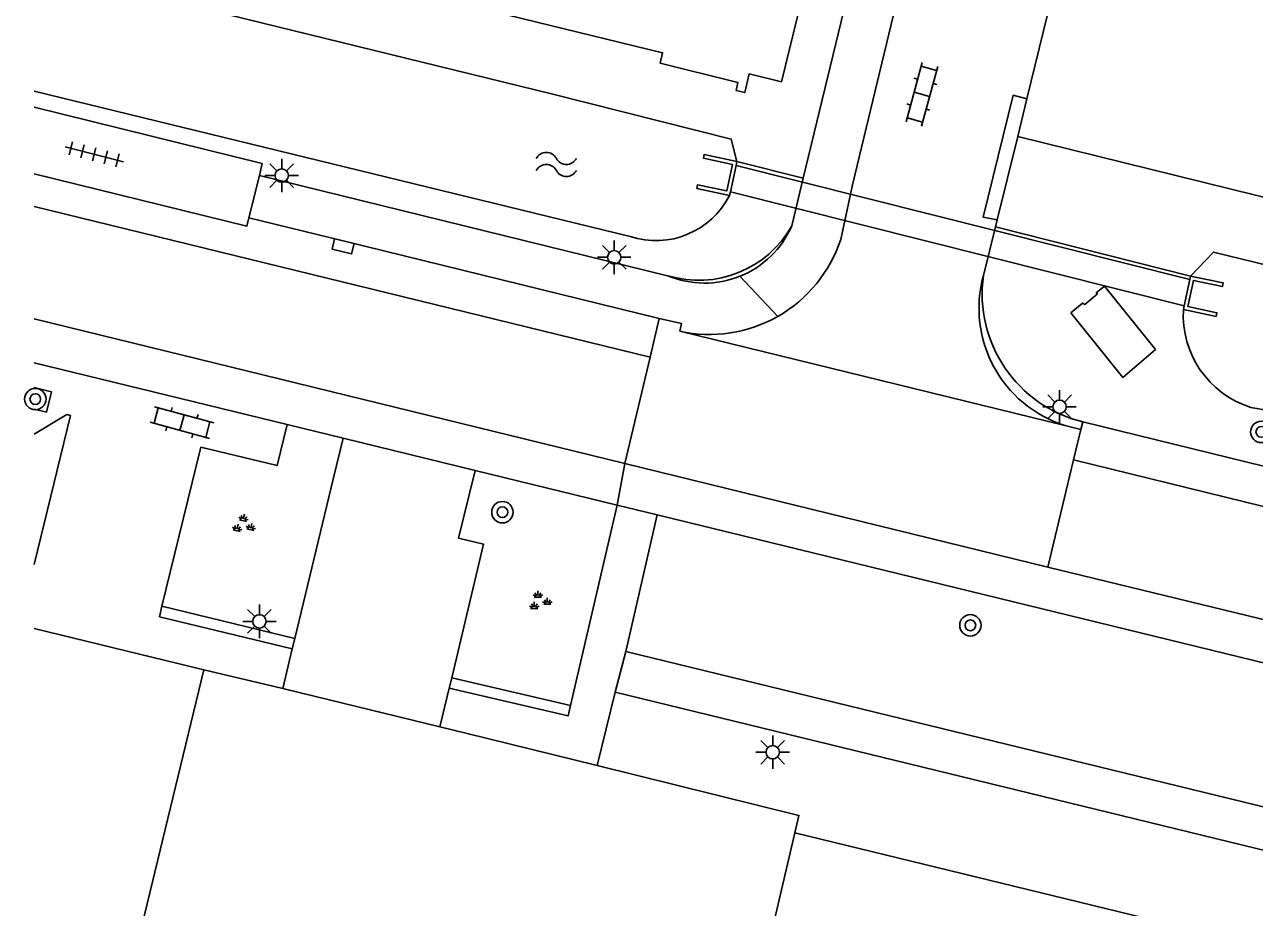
# Model space of a CAD drawing. Extents: x 128999 to 131010, y 395498 to 399007.
# Drawn here: x 128999.64 to 129045.56, y 397693.81 to 397726.78 of the extents above; entities that cross this region are included whole.
import ezdxf

# ---------------------------------------------------------------- set-up
doc = ezdxf.new("R2010")
doc.units = 0
for name, color, linetype in [('gg-afsc-hekwerk', 7, 'Continuous'), ('gg-bbg-hoofdgebouw', 7, 'Continuous'), ('gg-knt-verharding', 7, 'Continuous'), ('gg-knt-verharding nz', 7, 'Continuous'), ('gg-kntw-bovenkant insteek waterloop', 7, 'Continuous'), ('gg-kwrk-duiker nz buis', 7, 'Continuous'), ('gg-kwrk-uitstroombak niveau min 01', 7, 'Continuous'), ('gt-grn-groengrens', 7, 'Continuous'), ('gt-grn-weggrens', 7, 'Continuous'), ('gt-symb-boom', 7, 'Continuous'), ('gt-symb-groenvak', 7, 'Continuous'), ('gt-symb-klinker verharding', 7, 'Continuous'), ('gt-symb-kolk', 7, 'Continuous'), ('gt-symb-lichtmast', 7, 'Continuous'), ('gt-symb-tegel verharding', 7, 'Continuous'), ('gt-symb-watersymbool', 7, 'Continuous')]:
    doc.layers.add(name, color=color, linetype=linetype)

# ---------------------------------------------------------------- blocks, each defined once
blk = doc.blocks.new('gt0-KL1')
at = {"layer": 'gt-symb-klinker verharding'}
for p, q in [((-1.15, 0.3), (1.15, 0.3)), ((-1, -0.3), (-1, 0.3)), ((-0.5, 0.3), (-0.5, 0.45)), ((0, -0.3), (0, 0.3)), ((0.5, 0.3), (0.5, 0.45)), ((1, -0.3), (1, 0.3)), ((-1.15, -0.3), (1.15, -0.3)), ((-0.5, -0.45), (-0.5, -0.3)), ((0.5, -0.45), (0.5, -0.3))]:
    blk.add_line(p, q, dxfattribs=at)
blk = doc.blocks.new('gt0-BOOM')
at = {"layer": 'gt-symb-boom'}
for radius in [0.4, 0.2]:
    blk.add_circle((0, 0), radius, dxfattribs=at)
blk = doc.blocks.new('gt0-LMAST')
at = {"layer": 'gt-symb-lichtmast'}
for p, q in [((-0.005, 0.246), (-0.005, 0.621)), ((-0.182, 0.173), (-0.447, 0.438)), ((0.172, 0.173), (0.437, 0.438)), ((-0.255, -0.004), (-0.63, -0.004)), ((-0.182, -0.181), (-0.447, -0.446)), ((-0.005, -0.254), (-0.005, -0.629)), ((0.437, -0.446), (0.172, -0.181)), ((0.245, -0.004), (0.62, -0.004))]:
    blk.add_line(p, q, dxfattribs=at)
blk.add_circle((-0.005, -0.004), 0.25, dxfattribs=at)
blk = doc.blocks.new('gt0-GRVAK')
at = {"layer": 'gt-symb-groenvak'}
for p, q in [((-0.11, 0.189), (-0.228, 0.24)), ((-0.182, 0.153), (0.088, 0.153)), ((-0.091, 0.211), (-0.156, 0.322)), ((-0.047, 0.214), (-0.047, 0.393)), ((-0.004, 0.211), (0.061, 0.322)), ((0.015, 0.189), (0.133, 0.24)), ((0.262, -0.052), (0.197, 0.059)), ((0.305, -0.049), (0.305, 0.13)), ((0.349, -0.052), (0.414, 0.059)), ((-0.245, -0.228), (-0.363, -0.177)), ((-0.318, -0.264), (-0.047, -0.264)), ((-0.226, -0.206), (-0.291, -0.095)), ((-0.183, -0.203), (-0.183, -0.024)), ((-0.139, -0.206), (-0.074, -0.095)), ((-0.12, -0.228), (-0.002, -0.177)), ((0.243, -0.074), (0.125, -0.023)), ((0.17, -0.11), (0.441, -0.11)), ((0.368, -0.074), (0.486, -0.023))]:
    blk.add_line(p, q, dxfattribs=at)
blk = doc.blocks.new('gt0-WA')
at = {"layer": 'gt-symb-watersymbool'}
for centre, start, end in [((-0.323, 0.022), 28.0725, 151.9275), ((0.427, 0.422), 208.0725, 331.9275), ((-0.323, -0.428), 28.0725, 151.9275), ((0.427, -0.028), 208.0725, 331.9275)]:
    blk.add_arc(centre, 0.425, start, end, dxfattribs=at)
blk = doc.blocks.new('gt0-KOLK')
at = {"layer": 'gt-symb-kolk'}
blk.add_lwpolyline([(0, 0), (0.375, 0), (0.375, 0.4), (-0.375, 0.4), (-0.375, 0), (0, 0)], dxfattribs=at)
blk = doc.blocks.new('gt0-TEG1')
at = {"layer": 'gt-symb-tegel verharding'}
for p, q in [((-1.125, 0), (1.125, 0)), ((-0.9, -0.25), (-0.9, 0.25)), ((-0.45, -0.25), (-0.45, 0.25)), ((0, -0.25), (0, 0.25)), ((0.45, -0.25), (0.45, 0.25)), ((0.9, -0.25), (0.9, 0.25))]:
    blk.add_line(p, q, dxfattribs=at)

msp = doc.modelspace()

# ---------------------------------------------------------------- linework, layer by layer
at = {"layer": 'gg-afsc-hekwerk'}
for p, q in [((129000, 397676.563), (129006.336, 397702.682)), ((129006.336, 397702.682), (129009.288, 397701.977)), ((129009.288, 397701.977), (129009.943, 397701.821)), ((129016.114, 397700.316), (129021.026, 397699.102)), ((129028.401, 397696.595), (129025.503, 397684.165))]:
    msp.add_line(p, q, dxfattribs=at)
msp.add_lwpolyline([(129021.026, 397699.102), (129028.552, 397697.242), (129028.401, 397696.595)], dxfattribs=at)
at = {"layer": 'gg-bbg-hoofdgebouw'}
msp.add_lwpolyline([(129032.553, 397743.662), (129027.908, 397724.643), (129026.69, 397724.936), (129026.529, 397724.239), (129026.205, 397724.315), (129026.276, 397724.617), (129023.373, 397725.337), (129023.465, 397725.722), (129014.534, 397727.918)], dxfattribs=at)
at = {"layer": 'gg-knt-verharding'}
for p, q in [((129037.067, 397724), (129043.481, 397750.308)), ((129037.067, 397724), (129036.722, 397722.6)), ((129036.722, 397722.6), (129035.955, 397719.485)), ((129008.418, 397721.14), (129008.013, 397719.555)), ((129023.653, 397717.399), (129008.418, 397721.14)), ((129028.287, 397719.258), (129028.708, 397721.037)), ((129035.895, 397719.218), (129035.955, 397719.485)), ((129035.444, 397717.405), (129035.895, 397719.218)), ((129022.998, 397714.354), (129023.341, 397715.799)), ((129022.055, 397710.386), (129022.998, 397714.354)), ((129000, 397714.149), (129009.443, 397711.842)), ((129000, 397706.618), (129001.358, 397712.177)), ((129009.443, 397711.842), (129011.538, 397711.33)), ((129038.481, 397711.806), (129039.078, 397711.66)), ((129039.078, 397711.66), (129038.805, 397710.517)), ((129039.078, 397711.66), (129039.16, 397711.937)), ((129086.883, 397700.265), (129039.16, 397711.937)), ((129011.538, 397711.33), (129016.46, 397710.128)), ((129004.772, 397705.051), (129006.221, 397710.997)), ((129037.847, 397706.515), (129022.055, 397710.386)), ((129038.805, 397710.517), (129037.847, 397706.515)), ((129009.729, 397703.847), (129011.167, 397709.796)), ((129016.46, 397710.128), (129021.769, 397708.831)), ((129020.027, 397701.348), (129021.769, 397708.831)), ((129021.769, 397708.831), (129023.266, 397708.466)), ((129023.266, 397708.466), (129022.086, 397703.363)), ((129023.266, 397708.466), (129085.847, 397693.175)), ((129004.677, 397704.662), (129004.772, 397705.051)), ((129004.677, 397704.662), (129009.635, 397703.458)), ((129000, 397704.221), (129006.336, 397702.682)), ((129009.635, 397703.458), (129009.729, 397703.847)), ((129022.086, 397703.363), (129084.726, 397688.101)), ((129015.589, 397702.38), (129015.497, 397701.991)), ((129015.144, 397700.552), (129009.943, 397701.821)), ((129021.026, 397699.102), (129021.696, 397701.848)), ((129117.049, 397678.582), (129021.696, 397701.848)), ((129016.114, 397700.316), (129015.144, 397700.552))]:
    msp.add_line(p, q, dxfattribs=at)
for points in [[(129033.599, 397747.947), (129035.135, 397747.532), (129028.708, 397721.037)], [(129036.639, 397746.044), (129030.556, 397720.797), (129030.114, 397718.749)], [(129035.955, 397719.485), (129035.434, 397719.589), (129036.55, 397724.138), (129037.067, 397724)], [(129008.418, 397721.14), (129008.518, 397721.582), (129000, 397723.694)], [(129000, 397721.205), (129007.934, 397719.245), (129008.013, 397719.555)], [(129008.013, 397719.555), (129011.583, 397718.691), (129023.341, 397715.799)], [(129038.706, 397716.017), (129039.14, 397716.376), (129039.228, 397716.318), (129039.7, 397716.718), (129039.654, 397716.761), (129039.966, 397717.003), (129041.863, 397714.648), (129040.649, 397713.602), (129038.706, 397716.017)], [(129023.341, 397715.799), (129024.166, 397715.619), (129024.103, 397715.325)], [(129000, 397712.419), (129000.46, 397712.307), (129000.646, 397713.065), (129000, 397713.223)], [(129000, 397711.474), (129001.215, 397712.212), (129001.358, 397712.177)], [(129006.221, 397710.997), (129009.068, 397710.306), (129009.443, 397711.842)], [(129016.46, 397710.128), (129015.838, 397707.602), (129016.775, 397707.375), (129015.589, 397702.38)], [(129015.497, 397701.991), (129019.936, 397700.958), (129020.027, 397701.348)]]:
    msp.add_lwpolyline(points, dxfattribs=at)
for centre, radius, start, end in [((129025.033, 397720.672), 3.548, 291.8073, 336.5112), ((129025.216, 397720.359), 5.155, 299.666, 341.8073), ((129025.028, 397720.67), 3.548, 247.2051, 291.903), ((129039.869, 397716.182), 4.591, 164.5463, 252.4061), ((129025.217, 397720.358), 5.154, 257.5225, 299.669)]:
    msp.add_arc(centre, radius, start, end, dxfattribs=at)
at = {"layer": 'gg-knt-verharding nz'}
for p, q in [((129000, 397719.978), (129022.998, 397714.354)), ((129000, 397715.791), (129022.055, 397710.386)), ((129208.88, 397668.847), (129038.805, 397710.517)), ((129037.847, 397706.515), (129207.841, 397665.098))]:
    msp.add_line(p, q, dxfattribs=at)
at = {"layer": 'gg-kntw-bovenkant insteek waterloop'}
for p, q in [((129000, 397724.287), (129022.254, 397718.856)), ((129046.161, 397712.353), (129045.425, 397712.479))]:
    msp.add_line(p, q, dxfattribs=at)
for points in [[(129000, 397728.928), (129019.313, 397724.186), (129026.025, 397722.503), (129026.237, 397721.659)], [(129088.664, 397707.388), (129044.032, 397718.279), (129043.174, 397717.386)], [(129028.401, 397696.595), (129105.058, 397677.915), (129108.826, 397672.5), (129109.092, 397670.823), (129110.653, 397668.889), (129111.573, 397665.564), (129108.438, 397650.227), (129108.546, 397645.062), (129110.599, 397642.768), (129115.129, 397641.743), (129116.74, 397641.42), (129118.223, 397639.459), (129121.251, 397635.836), (129125.942, 397632.776)]]:
    msp.add_lwpolyline(points, dxfattribs=at)
for centre, radius, start, end in [((129023.205, 397721.804), 3.098, 252.113, 332.9885), ((129046.521, 397715.926), 3.617, 176.6882, 252.3608)]:
    msp.add_arc(centre, radius, start, end, dxfattribs=at)
at = {"layer": 'gg-kwrk-duiker nz buis'}
for p, q in [((129026.207, 397721.518), (129043.146, 397717.254)), ((129042.94, 397716.277), (129025.993, 397720.529))]:
    msp.add_line(p, q, dxfattribs=at)
at = {"layer": 'gg-kwrk-uitstroombak niveau min 01'}
for p, q in [((129026.207, 397721.518), (129025.993, 397720.529)), ((129026.237, 397721.659), (129026.207, 397721.518)), ((129025.993, 397720.529), (129025.965, 397720.397)), ((129043.146, 397717.254), (129042.94, 397716.277)), ((129043.174, 397717.386), (129043.146, 397717.254)), ((129042.94, 397716.277), (129042.91, 397716.135))]:
    msp.add_line(p, q, dxfattribs=at)
for points in [[(129025.965, 397720.397), (129024.743, 397720.66), (129024.773, 397720.797), (129025.858, 397720.563), (129026.071, 397721.552), (129024.986, 397721.786), (129025.015, 397721.922), (129026.237, 397721.659)], [(129042.91, 397716.135), (129044.133, 397715.877), (129044.162, 397716.014), (129043.076, 397716.243), (129043.282, 397717.22), (129044.368, 397716.991), (129044.397, 397717.128), (129043.174, 397717.386)]]:
    msp.add_lwpolyline(points, dxfattribs=at)
at = {"layer": 'gt-grn-groengrens'}
for p, q in [((129083.111, 397711.142), (129036.722, 397722.6)), ((129028.708, 397721.037), (129026.237, 397721.659)), ((129043.174, 397717.386), (129035.895, 397719.218)), ((129004.772, 397705.051), (129009.729, 397703.847)), ((129015.589, 397702.38), (129020.027, 397701.348))]:
    msp.add_line(p, q, dxfattribs=at)
for centre, radius, start, end in [((129024.812, 397721.215), 3.988, 253.1035, 330.6144), ((129040.317, 397716.72), 4.921, 171.9977, 256.4016)]:
    msp.add_arc(centre, radius, start, end, dxfattribs=at)
at = {"layer": 'gt-grn-weggrens'}
for p, q in [((129027.768, 397715.879), (129026.351, 397717.378)), ((129024.103, 397715.325), (129038.481, 397711.806)), ((129011.538, 397711.33), (129011.167, 397709.796)), ((129022.055, 397710.386), (129021.769, 397708.831)), ((129009.288, 397701.977), (129009.635, 397703.458)), ((129021.696, 397701.848), (129022.086, 397703.363)), ((129015.144, 397700.552), (129015.497, 397701.991))]:
    msp.add_line(p, q, dxfattribs=at)

# ---------------------------------------------------------------- block references
at = {"layer": 'gt-symb-boom'}
for p in [(129000.042, 397712.79), (129045.819, 397711.565), (129017.483, 397708.566), (129034.956, 397704.341)]:
    msp.add_blockref('gt0-BOOM', p, dxfattribs=at)
at = {"layer": 'gt-symb-groenvak', "rotation": -13.64723833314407}
msp.add_blockref('gt0-GRVAK', (129007.802, 397708.093), dxfattribs=at)
at = {"layer": 'gt-symb-groenvak'}
msp.add_blockref('gt0-GRVAK', (129018.855, 397705.237), dxfattribs=at)
at = {"layer": 'gt-symb-klinker verharding'}
for p, rotation in [((129033.144, 397724.175), -105.18978716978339), ((129005.518, 397711.912), 164.81021283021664)]:
    msp.add_blockref('gt0-KL1', p, dxfattribs=dict(at, rotation=rotation))
at = {"layer": 'gt-symb-kolk', "rotation": 166.39629484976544}
msp.add_blockref('gt0-KOLK', (129011.583, 397718.691), dxfattribs=at)
at = {"layer": 'gt-symb-lichtmast'}
for p in [(129009.247, 397721.143), (129021.663, 397718.088), (129038.292, 397712.506), (129008.417, 397704.492), (129027.58, 397699.605)]:
    msp.add_blockref('gt0-LMAST', p, dxfattribs=at)
at = {"layer": 'gt-symb-tegel verharding', "rotation": -14.425531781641}
msp.add_blockref('gt0-TEG1', (129002.245, 397721.93), dxfattribs=at)
at = {"layer": 'gt-symb-watersymbool'}
msp.add_blockref('gt0-WA', (129019.446, 397721.556), dxfattribs=at)

doc.saveas('drawing.dxf')
